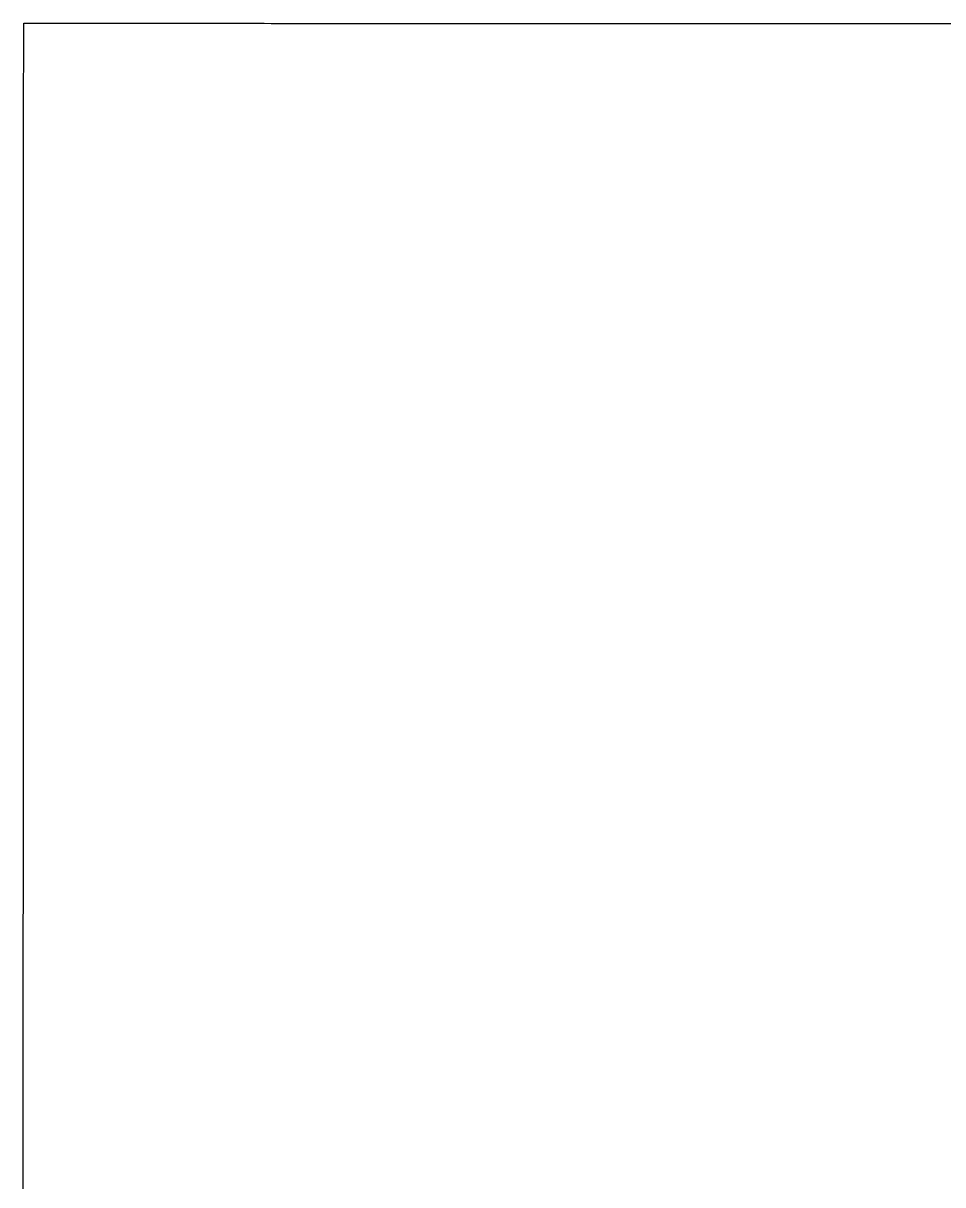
# Model space of a CAD drawing. Extents: x -7.3 to 34, y 0 to 22.
# Drawn here: x 2.35986 to 2.38056, y 0.91147 to 0.93763 of the extents above; entities that cross this region are included whole.
import ezdxf

# ---------------------------------------------------------------- set-up
doc = ezdxf.new("R2010")
doc.units = 0
doc.layers.add('SH_Text', color=7, linetype='Continuous')

msp = doc.modelspace()

# ---------------------------------------------------------------- linework, layer by layer
at = {"layer": 'SH_Text'}
for p, q in [((2.359873, 0.937628), (2.359873, 0.937629)), ((2.359873, 0.937629), (2.359874, 0.937629)), ((2.359873, 0.937625), (2.359873, 0.937628)), ((2.359873, 0.93762), (2.359873, 0.937625)), ((2.359873, 0.937613), (2.359873, 0.93762)), ((2.359873, 0.937604), (2.359873, 0.937613)), ((2.359873, 0.937593), (2.359873, 0.937604)), ((2.359873, 0.93758), (2.359873, 0.937593)), ((2.359874, 0.937629), (2.359875, 0.937629)), ((2.359875, 0.937629), (2.359877, 0.937629)), ((2.359877, 0.937629), (2.35988, 0.937629)), ((2.35988, 0.937629), (2.359884, 0.937629)), ((2.359884, 0.937629), (2.359889, 0.937629)), ((2.359889, 0.937629), (2.359894, 0.937629)), ((2.359894, 0.937629), (2.359901, 0.937629)), ((2.359901, 0.937629), (2.359908, 0.937629)), ((2.359908, 0.937629), (2.359916, 0.937629)), ((2.359916, 0.937629), (2.359925, 0.937628)), ((2.359925, 0.937628), (2.359934, 0.937628)), ((2.359934, 0.937628), (2.359945, 0.937628)), ((2.359945, 0.937628), (2.359956, 0.937628)), ((2.359956, 0.937628), (2.359968, 0.937628)), ((2.359968, 0.937628), (2.359981, 0.937628)), ((2.359981, 0.937628), (2.359994, 0.937628)), ((2.359994, 0.937628), (2.360009, 0.937628)), ((2.360009, 0.937628), (2.360024, 0.937628)), ((2.360024, 0.937628), (2.36004, 0.937628)), ((2.36004, 0.937628), (2.360057, 0.937628)), ((2.360057, 0.937628), (2.360092, 0.937628)), ((2.360092, 0.937628), (2.360131, 0.937628)), ((2.360131, 0.937628), (2.360173, 0.937628)), ((2.360173, 0.937628), (2.360218, 0.937628)), ((2.360218, 0.937628), (2.360266, 0.937628)), ((2.360266, 0.937628), (2.360317, 0.937628)), ((2.360317, 0.937628), (2.360371, 0.937628)), ((2.360371, 0.937628), (2.360427, 0.937628)), ((2.360427, 0.937628), (2.360487, 0.937628)), ((2.360487, 0.937628), (2.36055, 0.937628)), ((2.36055, 0.937628), (2.360615, 0.937628)), ((2.360615, 0.937628), (2.360683, 0.937628)), ((2.360683, 0.937628), (2.360754, 0.937628)), ((2.360754, 0.937628), (2.360828, 0.937628)), ((2.360828, 0.937628), (2.360904, 0.937628)), ((2.360904, 0.937628), (2.360984, 0.937628)), ((2.360984, 0.937628), (2.361066, 0.937628)), ((2.361066, 0.937628), (2.36115, 0.937628)), ((2.36115, 0.937628), (2.361238, 0.937628)), ((2.361238, 0.937628), (2.361327, 0.937628)), ((2.361327, 0.937628), (2.36142, 0.937628)), ((2.36142, 0.937628), (2.361515, 0.937628)), ((2.361515, 0.937628), (2.361613, 0.937628)), ((2.361613, 0.937628), (2.361713, 0.937628)), ((2.361713, 0.937628), (2.361816, 0.937628)), ((2.361816, 0.937628), (2.361921, 0.937628)), ((2.361921, 0.937628), (2.362028, 0.937628)), ((2.362028, 0.937628), (2.362139, 0.937628)), ((2.362139, 0.937628), (2.362251, 0.937628)), ((2.362251, 0.937628), (2.362366, 0.937628)), ((2.362366, 0.937628), (2.362483, 0.937628)), ((2.362483, 0.937628), (2.362603, 0.937628)), ((2.362603, 0.937628), (2.362725, 0.937627)), ((2.362725, 0.937627), (2.362849, 0.937627)), ((2.362849, 0.937627), (2.362975, 0.937627)), ((2.362975, 0.937627), (2.363104, 0.937627)), ((2.363104, 0.937627), (2.363235, 0.937627)), ((2.363235, 0.937627), (2.363368, 0.937627)), ((2.363368, 0.937627), (2.363503, 0.937627)), ((2.363503, 0.937627), (2.36364, 0.937627)), ((2.36364, 0.937627), (2.36378, 0.937627)), ((2.36378, 0.937627), (2.363921, 0.937627)), ((2.363921, 0.937627), (2.364065, 0.937627)), ((2.364065, 0.937627), (2.364211, 0.937627)), ((2.364211, 0.937627), (2.364358, 0.937627)), ((2.364358, 0.937627), (2.364508, 0.937627)), ((2.364508, 0.937627), (2.364659, 0.937627)), ((2.364659, 0.937627), (2.364813, 0.937627)), ((2.364813, 0.937627), (2.364969, 0.937627)), ((2.364969, 0.937627), (2.365126, 0.937627)), ((2.365126, 0.937627), (2.365285, 0.937627)), ((2.365285, 0.937627), (2.365446, 0.937626)), ((2.365446, 0.937626), (2.365609, 0.937626)), ((2.365609, 0.937626), (2.365774, 0.937626)), ((2.365774, 0.937626), (2.36594, 0.937626)), ((2.36594, 0.937626), (2.366109, 0.937626)), ((2.366109, 0.937626), (2.366278, 0.937626)), ((2.366278, 0.937626), (2.36645, 0.937626)), ((2.36645, 0.937626), (2.366623, 0.937626)), ((2.366623, 0.937626), (2.366798, 0.937626)), ((2.366798, 0.937626), (2.366975, 0.937626)), ((2.366975, 0.937626), (2.367153, 0.937626)), ((2.367153, 0.937626), (2.367333, 0.937626)), ((2.367333, 0.937626), (2.367514, 0.937626)), ((2.367514, 0.937626), (2.367697, 0.937626)), ((2.367697, 0.937626), (2.367881, 0.937626)), ((2.367881, 0.937626), (2.368067, 0.937626)), ((2.368067, 0.937626), (2.368254, 0.937625)), ((2.368254, 0.937625), (2.368443, 0.937625)), ((2.368443, 0.937625), (2.368633, 0.937625)), ((2.368633, 0.937625), (2.368824, 0.937625)), ((2.368824, 0.937625), (2.369017, 0.937625)), ((2.369017, 0.937625), (2.369211, 0.937625)), ((2.369211, 0.937625), (2.369407, 0.937625)), ((2.369407, 0.937625), (2.369603, 0.937625)), ((2.369603, 0.937625), (2.369801, 0.937625)), ((2.369801, 0.937625), (2.37, 0.937625)), ((2.37, 0.937625), (2.370201, 0.937625)), ((2.370201, 0.937625), (2.370402, 0.937625)), ((2.370402, 0.937625), (2.370605, 0.937625)), ((2.370605, 0.937625), (2.370809, 0.937625)), ((2.370809, 0.937625), (2.371014, 0.937624)), ((2.371014, 0.937624), (2.37122, 0.937624)), ((2.37122, 0.937624), (2.371427, 0.937624)), ((2.371427, 0.937624), (2.371635, 0.937624)), ((2.371635, 0.937624), (2.371844, 0.937624)), ((2.371844, 0.937624), (2.372054, 0.937624)), ((2.372054, 0.937624), (2.372265, 0.937624)), ((2.372265, 0.937624), (2.372477, 0.937624)), ((2.372477, 0.937624), (2.37269, 0.937624)), ((2.37269, 0.937624), (2.372904, 0.937624)), ((2.372904, 0.937624), (2.373118, 0.937624)), ((2.373118, 0.937624), (2.373334, 0.937624)), ((2.373334, 0.937624), (2.37355, 0.937623)), ((2.37355, 0.937623), (2.373767, 0.937623)), ((2.373767, 0.937623), (2.374204, 0.937623)), ((2.374204, 0.937623), (2.374643, 0.937623)), ((2.374643, 0.937623), (2.375085, 0.937623)), ((2.375085, 0.937623), (2.375529, 0.937623)), ((2.375529, 0.937623), (2.375976, 0.937623)), ((2.375976, 0.937623), (2.376424, 0.937622)), ((2.376424, 0.937622), (2.376875, 0.937622)), ((2.376875, 0.937622), (2.377327, 0.937622)), ((2.377327, 0.937622), (2.377781, 0.937622)), ((2.377781, 0.937622), (2.378235, 0.937622)), ((2.378235, 0.937622), (2.378691, 0.937622)), ((2.378691, 0.937622), (2.379148, 0.937621)), ((2.379148, 0.937621), (2.380064, 0.937621)), ((2.380064, 0.937621), (2.380981, 0.937621)), ((2.359873, 0.937565), (2.359873, 0.93758)), ((2.359873, 0.937548), (2.359873, 0.937565)), ((2.359873, 0.937529), (2.359873, 0.937548)), ((2.359873, 0.937508), (2.359873, 0.937529)), ((2.359873, 0.937484), (2.359873, 0.937508)), ((2.359873, 0.937459), (2.359873, 0.937484)), ((2.359873, 0.937432), (2.359873, 0.937459)), ((2.359873, 0.937403), (2.359873, 0.937432)), ((2.359873, 0.937371), (2.359873, 0.937403)), ((2.359873, 0.937338), (2.359873, 0.937371)), ((2.359873, 0.937303), (2.359873, 0.937338)), ((2.359873, 0.937266), (2.359873, 0.937303)), ((2.359873, 0.937227), (2.359873, 0.937266)), ((2.359873, 0.937186), (2.359873, 0.937227)), ((2.359873, 0.937143), (2.359873, 0.937186)), ((2.359873, 0.937098), (2.359873, 0.937143)), ((2.359873, 0.937051), (2.359873, 0.937098)), ((2.359873, 0.937002), (2.359873, 0.937051)), ((2.359873, 0.936951), (2.359873, 0.937002)), ((2.359873, 0.936899), (2.359873, 0.936951)), ((2.359873, 0.936844), (2.359873, 0.936899)), ((2.359873, 0.936788), (2.359873, 0.936844)), ((2.359872, 0.936478), (2.359873, 0.936544)), ((2.359873, 0.93673), (2.359873, 0.936788)), ((2.359873, 0.93667), (2.359873, 0.93673)), ((2.359873, 0.936608), (2.359873, 0.93667)), ((2.359873, 0.936544), (2.359873, 0.936608)), ((2.359872, 0.936411), (2.359872, 0.936478)), ((2.359872, 0.936341), (2.359872, 0.936411)), ((2.359872, 0.93627), (2.359872, 0.936341)), ((2.359872, 0.936197), (2.359872, 0.93627)), ((2.359872, 0.936122), (2.359872, 0.936197)), ((2.359872, 0.936046), (2.359872, 0.936122)), ((2.359872, 0.935967), (2.359872, 0.936046)), ((2.359872, 0.935887), (2.359872, 0.935967)), ((2.359872, 0.935805), (2.359872, 0.935887)), ((2.359872, 0.935721), (2.359872, 0.935805)), ((2.359872, 0.935636), (2.359872, 0.935721)), ((2.359872, 0.935549), (2.359872, 0.935636)), ((2.359872, 0.93546), (2.359872, 0.935549)), ((2.359872, 0.935369), (2.359872, 0.93546)), ((2.359872, 0.935276), (2.359872, 0.935369)), ((2.359872, 0.935182), (2.359872, 0.935276)), ((2.359872, 0.935086), (2.359872, 0.935182)), ((2.359872, 0.934989), (2.359872, 0.935086)), ((2.359872, 0.934889), (2.359872, 0.934989)), ((2.359872, 0.934788), (2.359872, 0.934889)), ((2.359872, 0.934685), (2.359872, 0.934788)), ((2.359872, 0.934581), (2.359872, 0.934685)), ((2.359872, 0.934475), (2.359872, 0.934581)), ((2.359872, 0.934367), (2.359872, 0.934475)), ((2.359872, 0.934258), (2.359872, 0.934367)), ((2.359872, 0.934147), (2.359872, 0.934258)), ((2.359872, 0.934034), (2.359872, 0.934147)), ((2.359872, 0.93392), (2.359872, 0.934034)), ((2.359871, 0.933686), (2.359872, 0.933804)), ((2.359871, 0.933567), (2.359871, 0.933686)), ((2.359872, 0.933804), (2.359872, 0.93392)), ((2.359871, 0.933446), (2.359871, 0.933567)), ((2.359871, 0.933324), (2.359871, 0.933446)), ((2.359871, 0.9332), (2.359871, 0.933324)), ((2.359871, 0.933075), (2.359871, 0.9332)), ((2.359871, 0.932947), (2.359871, 0.933075)), ((2.359871, 0.932819), (2.359871, 0.932947)), ((2.359871, 0.932689), (2.359871, 0.932819)), ((2.359871, 0.932557), (2.359871, 0.932689)), ((2.359871, 0.932423), (2.359871, 0.932557)), ((2.359871, 0.932289), (2.359871, 0.932423)), ((2.359871, 0.932152), (2.359871, 0.932289)), ((2.359871, 0.932014), (2.359871, 0.932152)), ((2.359871, 0.931875), (2.359871, 0.932014)), ((2.359871, 0.931734), (2.359871, 0.931875)), ((2.359871, 0.931592), (2.359871, 0.931734)), ((2.359871, 0.931448), (2.359871, 0.931592)), ((2.359871, 0.931302), (2.359871, 0.931448)), ((2.35987, 0.931007), (2.359871, 0.931156)), ((2.359871, 0.931156), (2.359871, 0.931302)), ((2.35987, 0.930858), (2.35987, 0.931007)), ((2.35987, 0.930706), (2.35987, 0.930858)), ((2.35987, 0.930554), (2.35987, 0.930706)), ((2.35987, 0.9304), (2.35987, 0.930554)), ((2.35987, 0.930244), (2.35987, 0.9304)), ((2.35987, 0.930087), (2.35987, 0.930244)), ((2.35987, 0.929929), (2.35987, 0.930087)), ((2.35987, 0.929769), (2.35987, 0.929929)), ((2.35987, 0.929608), (2.35987, 0.929769)), ((2.35987, 0.929446), (2.35987, 0.929608)), ((2.35987, 0.929282), (2.35987, 0.929446)), ((2.35987, 0.929116), (2.35987, 0.929282)), ((2.35987, 0.92895), (2.35987, 0.929116)), ((2.35987, 0.928782), (2.35987, 0.92895)), ((2.35987, 0.928613), (2.35987, 0.928782)), ((2.359869, 0.92827), (2.35987, 0.928442)), ((2.35987, 0.928442), (2.35987, 0.928613)), ((2.359869, 0.928097), (2.359869, 0.92827)), ((2.359869, 0.927922), (2.359869, 0.928097)), ((2.359869, 0.927746), (2.359869, 0.927922)), ((2.359869, 0.927569), (2.359869, 0.927746)), ((2.359869, 0.92739), (2.359869, 0.927569)), ((2.359869, 0.92721), (2.359869, 0.92739)), ((2.359869, 0.927029), (2.359869, 0.92721)), ((2.359869, 0.926847), (2.359869, 0.927029)), ((2.359869, 0.926663), (2.359869, 0.926847)), ((2.359869, 0.926478), (2.359869, 0.926663)), ((2.359869, 0.926292), (2.359869, 0.926478)), ((2.359869, 0.926105), (2.359869, 0.926292)), ((2.359869, 0.925916), (2.359869, 0.926105)), ((2.359869, 0.925726), (2.359869, 0.925916)), ((2.359868, 0.925535), (2.359869, 0.925726)), ((2.359868, 0.925343), (2.359868, 0.925535)), ((2.359868, 0.925149), (2.359868, 0.925343)), ((2.359868, 0.924955), (2.359868, 0.925149)), ((2.359868, 0.924759), (2.359868, 0.924955)), ((2.359868, 0.924562), (2.359868, 0.924759)), ((2.359868, 0.924364), (2.359868, 0.924562)), ((2.359868, 0.924164), (2.359868, 0.924364)), ((2.359868, 0.923964), (2.359868, 0.924164)), ((2.359868, 0.923762), (2.359868, 0.923964)), ((2.359868, 0.923559), (2.359868, 0.923762)), ((2.359868, 0.923355), (2.359868, 0.923559)), ((2.359868, 0.92315), (2.359868, 0.923355)), ((2.359867, 0.922944), (2.359868, 0.92315)), ((2.359867, 0.922737), (2.359867, 0.922944)), ((2.359867, 0.922528), (2.359867, 0.922737)), ((2.359867, 0.922319), (2.359867, 0.922528)), ((2.359867, 0.922108), (2.359867, 0.922319)), ((2.359867, 0.921897), (2.359867, 0.922108)), ((2.359867, 0.921684), (2.359867, 0.921897)), ((2.359867, 0.92147), (2.359867, 0.921684)), ((2.359867, 0.921255), (2.359867, 0.92147)), ((2.359867, 0.921039), (2.359867, 0.921255)), ((2.359867, 0.920822), (2.359867, 0.921039)), ((2.359867, 0.920604), (2.359867, 0.920822)), ((2.359867, 0.920385), (2.359867, 0.920604)), ((2.359866, 0.920165), (2.359867, 0.920385)), ((2.359866, 0.919944), (2.359866, 0.920165)), ((2.359866, 0.919722), (2.359866, 0.919944)), ((2.359866, 0.919499), (2.359866, 0.919722)), ((2.359866, 0.919275), (2.359866, 0.919499)), ((2.359866, 0.91905), (2.359866, 0.919275)), ((2.359866, 0.918824), (2.359866, 0.91905)), ((2.359866, 0.918597), (2.359866, 0.918824)), ((2.359866, 0.918369), (2.359866, 0.918597)), ((2.359866, 0.918141), (2.359866, 0.918369)), ((2.359866, 0.917911), (2.359866, 0.918141)), ((2.359866, 0.91768), (2.359866, 0.917911)), ((2.359865, 0.917448), (2.359866, 0.91768)), ((2.359865, 0.917216), (2.359865, 0.917448)), ((2.359865, 0.916982), (2.359865, 0.917216)), ((2.359865, 0.916748), (2.359865, 0.916982)), ((2.359865, 0.916513), (2.359865, 0.916748)), ((2.359865, 0.916277), (2.359865, 0.916513)), ((2.359865, 0.91604), (2.359865, 0.916277)), ((2.359865, 0.915802), (2.359865, 0.91604)), ((2.359865, 0.915563), (2.359865, 0.915802)), ((2.359865, 0.915323), (2.359865, 0.915563)), ((2.359865, 0.915083), (2.359865, 0.915323)), ((2.359864, 0.9146), (2.359865, 0.914842)), ((2.359865, 0.914842), (2.359865, 0.915083)), ((2.359864, 0.914357), (2.359864, 0.9146)), ((2.359864, 0.914113), (2.359864, 0.914357)), ((2.359864, 0.913868), (2.359864, 0.914113)), ((2.359864, 0.913623), (2.359864, 0.913868)), ((2.359864, 0.913377), (2.359864, 0.913623)), ((2.359864, 0.91313), (2.359864, 0.913377)), ((2.359864, 0.912882), (2.359864, 0.91313)), ((2.359864, 0.912384), (2.359864, 0.912882)), ((2.359863, 0.911883), (2.359864, 0.912384)), ((2.359863, 0.911379), (2.359863, 0.911883))]:
    msp.add_line(p, q, dxfattribs=at)
msp.add_lwpolyline([(2.359863, 0.911379), (2.359863, 0.911883), (2.359864, 0.912384), (2.359864, 0.912882), (2.359864, 0.91313), (2.359864, 0.913377), (2.359864, 0.913623), (2.359864, 0.913868), (2.359864, 0.914113), (2.359864, 0.914357), (2.359864, 0.9146), (2.359865, 0.914842), (2.359865, 0.915083), (2.359865, 0.915323), (2.359865, 0.915563), (2.359865, 0.915802), (2.359865, 0.91604), (2.359865, 0.916277), (2.359865, 0.916513), (2.359865, 0.916748), (2.359865, 0.916982), (2.359865, 0.917216), (2.359865, 0.917448), (2.359866, 0.91768), (2.359866, 0.917911), (2.359866, 0.918141), (2.359866, 0.918369), (2.359866, 0.918597), (2.359866, 0.918824), (2.359866, 0.91905), (2.359866, 0.919275), (2.359866, 0.919499), (2.359866, 0.919722), (2.359866, 0.919944), (2.359866, 0.920165), (2.359867, 0.920385), (2.359867, 0.920604), (2.359867, 0.920822), (2.359867, 0.921039), (2.359867, 0.921255), (2.359867, 0.92147), (2.359867, 0.921684), (2.359867, 0.921897), (2.359867, 0.922108), (2.359867, 0.922319), (2.359867, 0.922528), (2.359867, 0.922737), (2.359867, 0.922944), (2.359868, 0.92315), (2.359868, 0.923355), (2.359868, 0.923559), (2.359868, 0.923762), (2.359868, 0.923964), (2.359868, 0.924164), (2.359868, 0.924364), (2.359868, 0.924562), (2.359868, 0.924759), (2.359868, 0.924955), (2.359868, 0.925149), (2.359868, 0.925343), (2.359868, 0.925535), (2.359869, 0.925726), (2.359869, 0.925916), (2.359869, 0.926105), (2.359869, 0.926292), (2.359869, 0.926478), (2.359869, 0.926663), (2.359869, 0.926847), (2.359869, 0.927029), (2.359869, 0.92721), (2.359869, 0.92739), (2.359869, 0.927569), (2.359869, 0.927746), (2.359869, 0.927922), (2.359869, 0.928097), (2.359869, 0.92827), (2.35987, 0.928442), (2.35987, 0.928613), (2.35987, 0.928782), (2.35987, 0.92895), (2.35987, 0.929116), (2.35987, 0.929282), (2.35987, 0.929446), (2.35987, 0.929608), (2.35987, 0.929769), (2.35987, 0.929929), (2.35987, 0.930087), (2.35987, 0.930244), (2.35987, 0.9304), (2.35987, 0.930554), (2.35987, 0.930706), (2.35987, 0.930858), (2.35987, 0.931007), (2.359871, 0.931156), (2.359871, 0.931302), (2.359871, 0.931448), (2.359871, 0.931592), (2.359871, 0.931734), (2.359871, 0.931875), (2.359871, 0.932014), (2.359871, 0.932152), (2.359871, 0.932289), (2.359871, 0.932423), (2.359871, 0.932557), (2.359871, 0.932689), (2.359871, 0.932819), (2.359871, 0.932947), (2.359871, 0.933075), (2.359871, 0.9332), (2.359871, 0.933324), (2.359871, 0.933446), (2.359871, 0.933567), (2.359871, 0.933686), (2.359872, 0.933804), (2.359872, 0.93392), (2.359872, 0.934034), (2.359872, 0.934147), (2.359872, 0.934258), (2.359872, 0.934367), (2.359872, 0.934475), (2.359872, 0.934581), (2.359872, 0.934685), (2.359872, 0.934788), (2.359872, 0.934889), (2.359872, 0.934989), (2.359872, 0.935086), (2.359872, 0.935182), (2.359872, 0.935276), (2.359872, 0.935369), (2.359872, 0.93546), (2.359872, 0.935549), (2.359872, 0.935636), (2.359872, 0.935721), (2.359872, 0.935805), (2.359872, 0.935887), (2.359872, 0.935967), (2.359872, 0.936046), (2.359872, 0.936122), (2.359872, 0.936197), (2.359872, 0.93627), (2.359872, 0.936341), (2.359872, 0.936411), (2.359872, 0.936478), (2.359873, 0.936544), (2.359873, 0.936608), (2.359873, 0.93667), (2.359873, 0.93673), (2.359873, 0.936788), (2.359873, 0.936844), (2.359873, 0.936899), (2.359873, 0.936951), (2.359873, 0.937002), (2.359873, 0.937051), (2.359873, 0.937098), (2.359873, 0.937143), (2.359873, 0.937186), (2.359873, 0.937227), (2.359873, 0.937266), (2.359873, 0.937303), (2.359873, 0.937338), (2.359873, 0.937371), (2.359873, 0.937403), (2.359873, 0.937432), (2.359873, 0.937459), (2.359873, 0.937484), (2.359873, 0.937508), (2.359873, 0.937529), (2.359873, 0.937548), (2.359873, 0.937565), (2.359873, 0.93758), (2.359873, 0.937593), (2.359873, 0.937604), (2.359873, 0.937613), (2.359873, 0.93762), (2.359873, 0.937625), (2.359873, 0.937628), (2.359873, 0.937629), (2.359874, 0.937629), (2.359875, 0.937629), (2.359877, 0.937629), (2.35988, 0.937629), (2.359884, 0.937629), (2.359889, 0.937629), (2.359894, 0.937629), (2.359901, 0.937629), (2.359908, 0.937629), (2.359916, 0.937629), (2.359925, 0.937628), (2.359934, 0.937628), (2.359945, 0.937628), (2.359956, 0.937628), (2.359968, 0.937628), (2.359981, 0.937628), (2.359994, 0.937628), (2.360009, 0.937628), (2.360024, 0.937628), (2.36004, 0.937628), (2.360057, 0.937628), (2.360092, 0.937628), (2.360131, 0.937628), (2.360173, 0.937628), (2.360218, 0.937628), (2.360266, 0.937628), (2.360317, 0.937628), (2.360371, 0.937628), (2.360427, 0.937628), (2.360487, 0.937628), (2.36055, 0.937628), (2.360615, 0.937628), (2.360683, 0.937628), (2.360754, 0.937628), (2.360828, 0.937628), (2.360904, 0.937628), (2.360984, 0.937628), (2.361066, 0.937628), (2.36115, 0.937628), (2.361238, 0.937628), (2.361327, 0.937628), (2.36142, 0.937628), (2.361515, 0.937628), (2.361613, 0.937628), (2.361713, 0.937628), (2.361816, 0.937628), (2.361921, 0.937628), (2.362028, 0.937628), (2.362139, 0.937628), (2.362251, 0.937628), (2.362366, 0.937628), (2.362483, 0.937628), (2.362603, 0.937628), (2.362725, 0.937627), (2.362849, 0.937627), (2.362975, 0.937627), (2.363104, 0.937627), (2.363235, 0.937627), (2.363368, 0.937627), (2.363503, 0.937627), (2.36364, 0.937627), (2.36378, 0.937627), (2.363921, 0.937627), (2.364065, 0.937627), (2.364211, 0.937627), (2.364358, 0.937627), (2.364508, 0.937627), (2.364659, 0.937627), (2.364813, 0.937627), (2.364969, 0.937627), (2.365126, 0.937627), (2.365285, 0.937627), (2.365446, 0.937626), (2.365609, 0.937626), (2.365774, 0.937626), (2.36594, 0.937626), (2.366109, 0.937626), (2.366278, 0.937626), (2.36645, 0.937626), (2.366623, 0.937626), (2.366798, 0.937626), (2.366975, 0.937626), (2.367153, 0.937626), (2.367333, 0.937626), (2.367514, 0.937626), (2.367697, 0.937626), (2.367881, 0.937626), (2.368067, 0.937626), (2.368254, 0.937625), (2.368443, 0.937625), (2.368633, 0.937625), (2.368824, 0.937625), (2.369017, 0.937625), (2.369211, 0.937625), (2.369407, 0.937625), (2.369603, 0.937625), (2.369801, 0.937625), (2.37, 0.937625), (2.370201, 0.937625), (2.370402, 0.937625), (2.370605, 0.937625), (2.370809, 0.937625), (2.371014, 0.937624), (2.37122, 0.937624), (2.371427, 0.937624), (2.371635, 0.937624), (2.371844, 0.937624), (2.372054, 0.937624), (2.372265, 0.937624), (2.372477, 0.937624), (2.37269, 0.937624), (2.372904, 0.937624), (2.373118, 0.937624), (2.373334, 0.937624), (2.37355, 0.937623), (2.373767, 0.937623), (2.374204, 0.937623), (2.374643, 0.937623), (2.375085, 0.937623), (2.375529, 0.937623), (2.375976, 0.937623), (2.376424, 0.937622), (2.376875, 0.937622), (2.377327, 0.937622), (2.377781, 0.937622), (2.378235, 0.937622), (2.378691, 0.937622), (2.379148, 0.937621), (2.380064, 0.937621), (2.380981, 0.937621)], dxfattribs=at)

doc.saveas('drawing.dxf')
